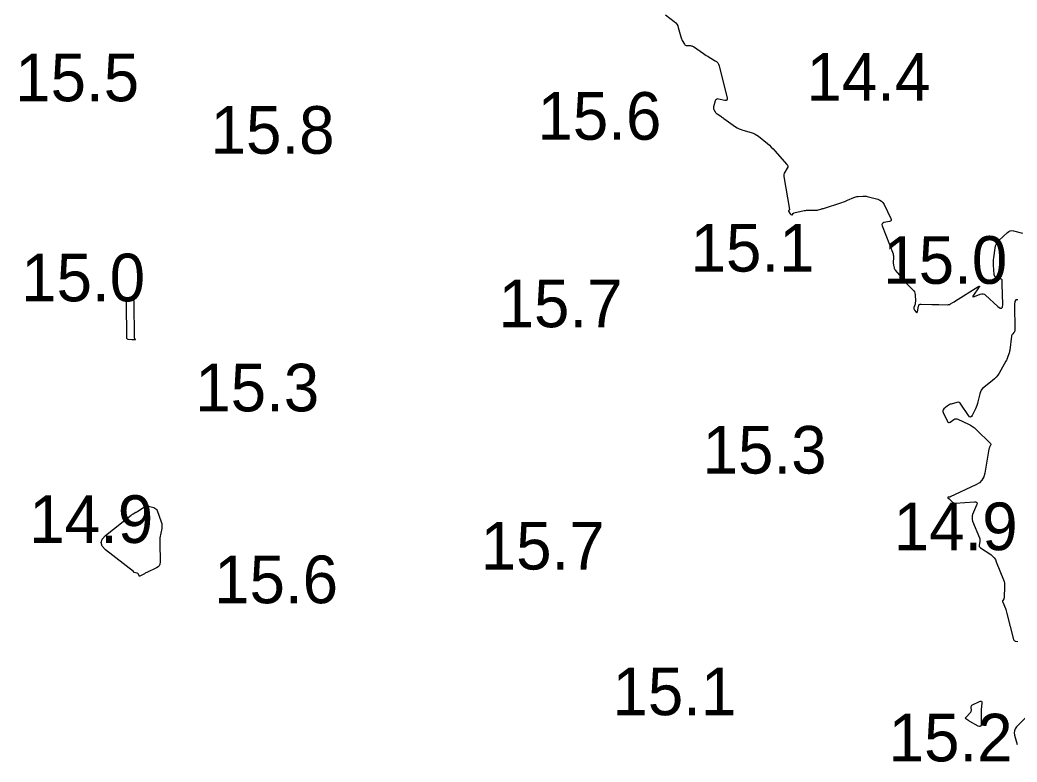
# Model space of a CAD drawing. Extents: x 1023796 to 1112670, y 656573 to 837340.
# Drawn here: x 1101375.2 to 1101479.9, y 690162.6 to 690240.5 of the extents above; entities that cross this region are included whole.
import ezdxf

# ---------------------------------------------------------------- set-up
doc = ezdxf.new("R2010")
doc.units = 0
doc.layers.add('V-CHAN-CONT-15FT', color=7, linetype='Continuous')
doc.layers.add('V-TOPO-SOUN', color=7, linetype='Continuous')

msp = doc.modelspace()

# ---------------------------------------------------------------- linework, layer by layer
at = {"layer": 'V-CHAN-CONT-15FT'}
for points in [[(1101442.99, 690241.07), (1101443.9, 690240.38), (1101444.05, 690240.25), (1101444.17, 690240.1), (1101444.26, 690239.93), (1101444.32, 690239.74), (1101444.58, 690238.77), (1101444.61, 690238.67), (1101444.64, 690238.58), (1101444.69, 690238.48), (1101444.74, 690238.39), (1101444.97, 690238.01), (1101445.02, 690237.94), (1101445.08, 690237.9), (1101445.15, 690237.87), (1101445.23, 690237.86), (1101445.58, 690237.85), (1101445.66, 690237.84), (1101445.75, 690237.82), (1101445.82, 690237.79), (1101445.9, 690237.75), (1101446.95, 690237.03), (1101447.1, 690236.93), (1101447.25, 690236.83), (1101447.41, 690236.74), (1101447.56, 690236.64), (1101448.19, 690236.27), (1101448.33, 690236.17), (1101448.45, 690236.05), (1101448.54, 690235.9), (1101448.59, 690235.73), (1101449.43, 690232.35), (1101449.44, 690232.22), (1101449.41, 690232.14), (1101449.33, 690232.1), (1101449.2, 690232.1), (1101448.52, 690232.24), (1101448.4, 690232.25), (1101448.31, 690232.21), (1101448.23, 690232.14), (1101448.19, 690232.04), (1101448.01, 690231.41), (1101448, 690231.34), (1101448, 690231.27), (1101448.02, 690231.21), (1101448.05, 690231.15), (1101448.19, 690230.9), (1101448.23, 690230.84), (1101448.27, 690230.79), (1101448.32, 690230.74), (1101448.38, 690230.7), (1101448.77, 690230.43), (1101448.86, 690230.38), (1101448.94, 690230.32), (1101449.03, 690230.26), (1101449.11, 690230.2), (1101450.32, 690229.33), (1101450.5, 690229.21), (1101450.69, 690229.11), (1101450.9, 690229.03), (1101451.1, 690228.96), (1101451.96, 690228.72), (1101452.17, 690228.65), (1101452.37, 690228.56), (1101452.55, 690228.45), (1101452.73, 690228.33), (1101453.67, 690227.57), (1101453.88, 690227.39), (1101454.08, 690227.2), (1101454.27, 690227.01), (1101454.46, 690226.81), (1101455.72, 690225.39), (1101455.78, 690225.29), (1101455.81, 690225.2), (1101455.8, 690225.09), (1101455.75, 690224.99), (1101455.49, 690224.56), (1101455.44, 690224.46), (1101455.4, 690224.34), (1101455.39, 690224.23), (1101455.4, 690224.11), (1101455.98, 690220.64), (1101455.98, 690220.63), (1101455.97, 690220.61), (1101455.97, 690220.6), (1101455.96, 690220.59), (1101455.91, 690220.54), (1101455.9, 690220.53), (1101455.9, 690220.52), (1101455.9, 690220.51), (1101455.9, 690220.49), (1101456.07, 690220.2), (1101456.08, 690220.18), (1101456.1, 690220.16), (1101456.12, 690220.14), (1101456.14, 690220.13), (1101456.25, 690220.08), (1101456.27, 690220.07), (1101456.29, 690220.08), (1101456.31, 690220.09), (1101456.32, 690220.11), (1101456.37, 690220.22), (1101456.39, 690220.25), (1101456.41, 690220.27), (1101456.43, 690220.28), (1101456.46, 690220.29), (1101457.51, 690220.53), (1101457.65, 690220.55), (1101457.78, 690220.57), (1101457.91, 690220.58), (1101458.04, 690220.58), (1101458.7, 690220.57), (1101458.77, 690220.57), (1101458.85, 690220.58), (1101458.92, 690220.59), (1101458.99, 690220.61), (1101459.28, 690220.69), (1101459.35, 690220.71), (1101459.42, 690220.73), (1101459.49, 690220.75), (1101459.56, 690220.77), (1101461.49, 690221.4), (1101461.64, 690221.45), (1101461.79, 690221.5), (1101461.94, 690221.56), (1101462.08, 690221.62), (1101462.73, 690221.91), (1101462.84, 690221.95), (1101462.96, 690221.99), (1101463.07, 690222.01), (1101463.19, 690222.02), (1101463.67, 690222.06), (1101463.79, 690222.06), (1101463.91, 690222.06), (1101464.03, 690222.04), (1101464.15, 690222.02), (1101465.26, 690221.72), (1101465.47, 690221.64), (1101465.64, 690221.52), (1101465.79, 690221.37), (1101465.91, 690221.18), (1101466.63, 690219.71), (1101466.67, 690219.59), (1101466.66, 690219.49), (1101466.59, 690219.42), (1101466.47, 690219.38), (1101465.89, 690219.27), (1101465.77, 690219.23), (1101465.7, 690219.16), (1101465.67, 690219.06), (1101465.7, 690218.94), (1101466.85, 690216), (1101466.88, 690215.9), (1101466.9, 690215.8), (1101466.91, 690215.7), (1101466.91, 690215.59), (1101466.88, 690215.11), (1101466.88, 690215.04), (1101466.88, 690214.97), (1101466.89, 690214.9), (1101466.9, 690214.82), (1101466.96, 690214.54), (1101466.97, 690214.47), (1101467, 690214.41), (1101467.03, 690214.34), (1101467.08, 690214.29), (1101467.97, 690213.23), (1101468.08, 690213.1), (1101468.19, 690212.97), (1101468.3, 690212.85), (1101468.42, 690212.73), (1101468.93, 690212.22), (1101469.03, 690212.12), (1101469.09, 690212), (1101469.14, 690211.87), (1101469.16, 690211.73), (1101469.2, 690211.04), (1101469.2, 690210.95), (1101469.19, 690210.87), (1101469.18, 690210.79), (1101469.16, 690210.7), (1101469.05, 690210.35), (1101469.04, 690210.28), (1101469.04, 690210.22), (1101469.06, 690210.16), (1101469.1, 690210.1), (1101469.29, 690209.88), (1101469.34, 690209.85), (1101469.37, 690209.84), (1101469.4, 690209.86), (1101469.41, 690209.92), (1101469.51, 690210.49), (1101469.55, 690210.59), (1101469.61, 690210.67), (1101469.69, 690210.71), (1101469.8, 690210.72), (1101470.91, 690210.69), (1101471.1, 690210.69), (1101471.28, 690210.68), (1101471.46, 690210.68), (1101471.65, 690210.67), (1101472.6, 690210.65), (1101472.67, 690210.66), (1101472.75, 690210.67), (1101472.82, 690210.69), (1101472.88, 690210.73), (1101473.14, 690210.89), (1101473.27, 690210.97), (1101473.4, 690211.06), (1101475.74, 690212.52), (1101475.88, 690212.6), (1101475.94, 690212.61), (1101475.93, 690212.54), (1101475.84, 690212.41), (1101475.29, 690211.65), (1101475.22, 690211.55), (1101475.22, 690211.49), (1101475.27, 690211.47), (1101475.4, 690211.51), (1101476.01, 690211.76), (1101476.16, 690211.81), (1101476.3, 690211.8), (1101476.44, 690211.76), (1101476.56, 690211.66), (1101477.86, 690210.46), (1101478.08, 690210.29), (1101478.24, 690210.28), (1101478.33, 690210.41), (1101478.36, 690210.68), (1101478.31, 690212.8), (1101478.31, 690212.86), (1101478.31, 690212.91), (1101478.31, 690212.96), (1101478.31, 690213.01), (1101478.3, 690213.22), (1101478.29, 690213.26), (1101478.27, 690213.3), (1101478.24, 690213.33), (1101478.2, 690213.35), (1101477.7, 690213.53), (1101477.61, 690213.57), (1101477.54, 690213.63), (1101477.5, 690213.71), (1101477.48, 690213.81), (1101477.41, 690214.79), (1101477.4, 690214.99), (1101477.4, 690215.19), (1101477.41, 690215.38), (1101477.43, 690215.58), (1101477.57, 690216.6), (1101477.61, 690216.82), (1101477.7, 690217.03), (1101477.82, 690217.22), (1101477.97, 690217.39), (1101478.87, 690218.25), (1101479.01, 690218.35), (1101479.16, 690218.42), (1101479.33, 690218.44), (1101479.5, 690218.41), (1101480.44, 690218.17)], [(1101479.94, 690211.15), (1101479.74, 690211.15), (1101479.63, 690210.99), (1101479.6, 690210.67), (1101479.65, 690208.01), (1101479.64, 690207.95), (1101479.63, 690207.89), (1101479.6, 690207.83), (1101479.56, 690207.78), (1101479.38, 690207.57), (1101479.34, 690207.52), (1101479.31, 690207.47), (1101479.29, 690207.4), (1101479.28, 690207.34), (1101479.11, 690205.89), (1101479.09, 690205.79), (1101479.07, 690205.69), (1101479.05, 690205.59), (1101479.01, 690205.49), (1101478.88, 690205.1), (1101478.84, 690205), (1101478.8, 690204.91), (1101478.75, 690204.82), (1101478.7, 690204.73), (1101477.98, 690203.48), (1101477.84, 690203.26), (1101477.68, 690203.06), (1101477.5, 690202.87), (1101477.3, 690202.7), (1101476.39, 690201.98), (1101476.24, 690201.85), (1101476.11, 690201.69), (1101476.02, 690201.51), (1101475.96, 690201.31), (1101475.76, 690200.45), (1101475.71, 690200.27), (1101475.65, 690200.09), (1101475.59, 690199.91), (1101475.51, 690199.73), (1101475.17, 690199.04), (1101475.08, 690198.91), (1101474.99, 690198.86), (1101474.89, 690198.89), (1101474.79, 690199.01), (1101473.98, 690200.23), (1101473.9, 690200.33), (1101473.8, 690200.39), (1101473.68, 690200.41), (1101473.55, 690200.39), (1101472.95, 690200.23), (1101472.84, 690200.2), (1101472.74, 690200.15), (1101472.64, 690200.09), (1101472.55, 690200.02), (1101472.19, 690199.71), (1101472.12, 690199.63), (1101472.08, 690199.54), (1101472.08, 690199.44), (1101472.11, 690199.34), (1101472.56, 690198.41), (1101472.61, 690198.33), (1101472.68, 690198.29), (1101472.76, 690198.29), (1101472.85, 690198.34), (1101473.24, 690198.61), (1101473.34, 690198.66), (1101473.44, 690198.68), (1101473.54, 690198.68), (1101473.64, 690198.64), (1101474.78, 690198.11), (1101475, 690198), (1101475.2, 690197.87), (1101475.4, 690197.72), (1101475.58, 690197.55), (1101477.07, 690196.07), (1101477.1, 690196.03), (1101477.11, 690195.99), (1101477.11, 690195.94), (1101477.09, 690195.9), (1101476.99, 690195.7), (1101476.96, 690195.65), (1101476.94, 690195.6), (1101476.93, 690195.55), (1101476.92, 690195.5), (1101476.5, 690192.99), (1101476.39, 690192.58), (1101476.19, 690192.24), (1101475.92, 690191.96), (1101475.56, 690191.74), (1101472.86, 690190.48), (1101472.83, 690190.47), (1101472.81, 690190.46), (1101472.78, 690190.45), (1101472.75, 690190.45), (1101472.63, 690190.44), (1101472.61, 690190.44), (1101472.6, 690190.43), (1101472.6, 690190.42), (1101472.61, 690190.4), (1101472.74, 690190.29), (1101472.76, 690190.27), (1101472.79, 690190.24), (1101472.82, 690190.22), (1101472.85, 690190.19), (1101473.11, 690189.93), (1101473.17, 690189.89), (1101473.23, 690189.86), (1101473.3, 690189.84), (1101473.37, 690189.84), (1101475.39, 690189.96), (1101475.55, 690189.95), (1101475.65, 690189.88), (1101475.67, 690189.77), (1101475.63, 690189.62), (1101475.2, 690188.63), (1101475.18, 690188.57), (1101475.17, 690188.52), (1101475.16, 690188.46), (1101475.16, 690188.4), (1101475.16, 690188.17), (1101475.16, 690188.12), (1101475.17, 690188.06), (1101475.19, 690188), (1101475.2, 690187.95), (1101475.93, 690186.18), (1101475.96, 690186.09), (1101475.98, 690186), (1101475.98, 690185.91), (1101475.97, 690185.81), (1101475.89, 690185.43), (1101475.89, 690185.34), (1101475.9, 690185.26), (1101475.95, 690185.19), (1101476.02, 690185.13), (1101477.1, 690184.42), (1101477.29, 690184.27), (1101477.46, 690184.1), (1101477.59, 690183.9), (1101477.69, 690183.68), (1101478.44, 690181.77), (1101478.5, 690181.59), (1101478.54, 690181.41), (1101478.56, 690181.22), (1101478.56, 690181.03), (1101478.52, 690179.97), (1101478.51, 690179.92), (1101478.5, 690179.88), (1101478.49, 690179.83), (1101478.47, 690179.79), (1101478.37, 690179.62), (1101478.35, 690179.58), (1101478.34, 690179.53), (1101478.35, 690179.49), (1101478.36, 690179.44), (1101478.64, 690178.78), (1101478.69, 690178.65), (1101478.73, 690178.52), (1101478.77, 690178.39), (1101478.81, 690178.26), (1101479.51, 690175.52), (1101479.53, 690175.46), (1101479.57, 690175.41), (1101479.62, 690175.38), (1101479.68, 690175.35), (1101479.95, 690175.29)], [(1101481.13, 690167.68), (1101479.82, 690166.34), (1101479.68, 690166.15), (1101479.59, 690165.94), (1101479.57, 690165.72), (1101479.61, 690165.48), (1101479.89, 690164.49)]]:
    msp.add_lwpolyline(points, dxfattribs=at)
for points in [[(1101387.22, 690207.17), (1101387.23, 690207.15), (1101387.25, 690207.12), (1101387.32, 690207.03), (1101387.34, 690207.01), (1101387.34, 690206.99), (1101387.33, 690206.98), (1101387.3, 690206.98), (1101387.11, 690206.97), (1101387.07, 690206.97), (1101387.03, 690206.97), (1101386.99, 690206.97), (1101386.95, 690206.97), (1101386.58, 690207.01), (1101386.51, 690207.03), (1101386.46, 690207.06), (1101386.44, 690207.11), (1101386.43, 690207.18), (1101386.4, 690210.91), (1101386.4, 690210.92), (1101386.39, 690210.94), (1101386.39, 690210.95), (1101386.39, 690210.96), (1101386.36, 690211.01), (1101386.36, 690211.02), (1101386.36, 690211.03), (1101386.37, 690211.04), (1101386.38, 690211.04), (1101386.93, 690211.24), (1101386.96, 690211.25), (1101386.99, 690211.24), (1101387.02, 690211.23), (1101387.04, 690211.21), (1101387.16, 690211.07), (1101387.17, 690211.06), (1101387.17, 690211.05), (1101387.17, 690211.04), (1101387.18, 690211.02), (1101387.18, 690210.95), (1101387.18, 690210.92), (1101387.18, 690210.91), (1101387.21, 690207.23), (1101387.21, 690207.2)], [(1101389.9, 690185.77), (1101389.9, 690185.73), (1101389.9, 690185.69), (1101389.93, 690183.64), (1101389.91, 690183.43), (1101389.84, 690183.26), (1101389.72, 690183.13), (1101389.55, 690183.02), (1101388.53, 690182.54), (1101388.45, 690182.5), (1101388.37, 690182.46), (1101388.29, 690182.42), (1101388.21, 690182.38), (1101387.82, 690182.17), (1101387.79, 690182.15), (1101387.76, 690182.15), (1101387.73, 690182.17), (1101387.72, 690182.2), (1101387.65, 690182.36), (1101387.63, 690182.4), (1101387.61, 690182.43), (1101387.58, 690182.45), (1101387.54, 690182.46), (1101387.18, 690182.55), (1101387.17, 690182.55), (1101387.17, 690182.56), (1101387.16, 690182.56), (1101387.16, 690182.57), (1101387.16, 690182.61), (1101387.16, 690182.62), (1101387.16, 690182.63), (1101387.15, 690182.63), (1101387.15, 690182.64), (1101384.21, 690184.94), (1101383.86, 690185.31), (1101383.74, 690185.68), (1101383.85, 690186.05), (1101384.2, 690186.42), (1101386.89, 690188.57), (1101386.94, 690188.61), (1101387, 690188.64), (1101387.05, 690188.68), (1101387.11, 690188.71), (1101387.39, 690188.87), (1101387.42, 690188.88), (1101387.44, 690188.89), (1101387.47, 690188.91), (1101387.5, 690188.92), (1101387.6, 690188.98), (1101387.62, 690188.99), (1101387.65, 690189), (1101387.67, 690189.02), (1101387.7, 690189.04), (1101388.28, 690189.43), (1101388.38, 690189.49), (1101388.49, 690189.52), (1101388.61, 690189.53), (1101388.73, 690189.51), (1101389.27, 690189.36), (1101389.39, 690189.31), (1101389.49, 690189.24), (1101389.57, 690189.15), (1101389.62, 690189.04), (1101390.05, 690187.87), (1101390.11, 690187.7), (1101390.13, 690187.53), (1101390.13, 690187.35), (1101390.11, 690187.17), (1101389.9, 690186.17), (1101389.89, 690186.13), (1101389.89, 690186.09), (1101389.89, 690186.05), (1101389.89, 690186.01), (1101389.89, 690185.85), (1101389.9, 690185.81)], [(1101475.05, 690167.96), (1101475.07, 690168.03), (1101475.08, 690168.11), (1101475.06, 690168.42), (1101475.07, 690168.49), (1101475.09, 690168.56), (1101475.14, 690168.61), (1101475.2, 690168.65), (1101475.93, 690169.01), (1101476.05, 690169.05), (1101476.14, 690169.04), (1101476.18, 690168.96), (1101476.19, 690168.83), (1101476.12, 690168.17), (1101476.11, 690168.01), (1101476.1, 690167.85), (1101476.09, 690167.68), (1101476.09, 690167.52), (1101476.1, 690166.62), (1101476.08, 690166.47), (1101476.02, 690166.39), (1101475.92, 690166.38), (1101475.78, 690166.43), (1101474.93, 690166.9), (1101474.88, 690166.93), (1101474.82, 690166.97), (1101474.77, 690167), (1101474.71, 690167.03), (1101474.5, 690167.17), (1101474.46, 690167.21), (1101474.44, 690167.25), (1101474.45, 690167.29), (1101474.48, 690167.33), (1101474.97, 690167.84), (1101475.02, 690167.9)]]:
    msp.add_lwpolyline(points, close=True, dxfattribs=at)

# ---------------------------------------------------------------- texts
at = {"layer": 'V-TOPO-SOUN'}
for s, p in [('15.5 ', (1101374.72, 690232.01)), ('14.4 ', (1101457.76, 690232.07)), ('15.6 ', (1101429.53, 690227.97)), ('15.8 ', (1101395.23, 690226.5)), ('15.1 ', (1101445.6, 690214.13)), ('15.0 ', (1101465.83, 690212.85)), ('15.0 ', (1101375.35, 690211.01)), ('15.7 ', (1101425.45, 690208.29)), ('15.3 ', (1101393.62, 690199.46)), ('15.3 ', (1101446.87, 690192.93)), ('14.9 ', (1101376.2, 690185.65)), ('14.9 ', (1101466.92, 690184.89)), ('15.7 ', (1101423.58, 690182.86)), ('15.6 ', (1101395.6, 690179.32)), ('15.1 ', (1101437.4, 690167.57)), ('15.2 ', (1101466.39, 690162.72))]:
    msp.add_text(s, height=5, dxfattribs=at).set_placement(p)

doc.saveas('drawing.dxf')
